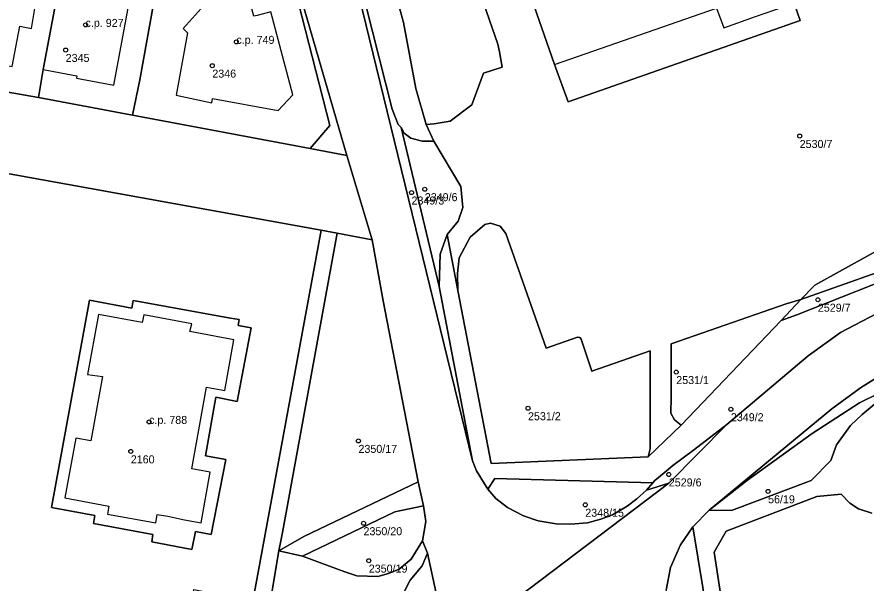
# Model space of a CAD drawing. Extents: x -878211 to -870363, y -1058464 to -1052522.
# Drawn here: x -874309.8 to -874203.7, y -1055451.2 to -1055380.5 of the extents above; entities that cross this region are included whole.
import ezdxf

# ---------------------------------------------------------------- set-up
doc = ezdxf.new("R2010")
doc.units = 0
for name, color, linetype in [('Definiční body', 7, 'Continuous'), ('Polygon budovy', 7, 'Continuous'), ('Polygon parcely', 7, 'Continuous')]:
    doc.layers.add(name, color=color, linetype=linetype)

msp = doc.modelspace()

# ---------------------------------------------------------------- linework, layer by layer
at = {"layer": 'Definiční body'}
for centre in [(-874301.23, -1055381.44994), (-874282.37, -1055383.56994), (-874303.71, -1055384.58994), (-874285.38, -1055386.54994), (-874211.96, -1055395.33994), (-874258.82, -1055401.98994), (-874260.48, -1055402.40994), (-874209.69, -1055415.79994), (-874227.39, -1055424.83994), (-874245.92, -1055429.35994), (-874220.56, -1055429.47994), (-874293.28, -1055431.05994), (-874267.11, -1055433.43994), (-874295.57, -1055434.74994), (-874228.32, -1055437.62994), (-874215.91, -1055439.73994), (-874238.76, -1055441.41994), (-874266.48, -1055443.72994), (-874265.82, -1055448.39994)]:
    msp.add_circle(centre, 0.25, dxfattribs=at)
at = {"layer": 'Polygon budovy'}
for points in [[(-874259.03, -1055339.15), (-874264.8, -1055341.13), (-874263.82, -1055343.72), (-874262.02, -1055348.97), (-874257.67, -1055347.45), (-874256.73, -1055350.14), (-874255.41, -1055349.68), (-874242.59, -1055386.41), (-874222.36, -1055379.35), (-874221.45, -1055381.8), (-874217.49, -1055380.42), (-874212.66, -1055378.74), (-874218.44, -1055362.41), (-874217.54, -1055362.11), (-874226.21, -1055337.22), (-874231.43, -1055339.07), (-874233.97, -1055331.77), (-874239.35, -1055316.54), (-874264.01, -1055325.08)], [(-874317.24, -1055374.08), (-874319.23, -1055384.74), (-874314.52, -1055385.6), (-874314.57, -1055385.9), (-874310.41, -1055386.66), (-874309.45, -1055381.63), (-874307.97, -1055381.9), (-874307.55, -1055379.39), (-874308.97, -1055379.08), (-874308.68, -1055377.39), (-874313.67, -1055376.49), (-874313.36, -1055374.75)], [(-874304.69, -1055377.28), (-874306.52, -1055387.04), (-874302.3, -1055387.83), (-874302.34, -1055388.11), (-874297.71, -1055388.98), (-874295.83, -1055378.89), (-874302.31, -1055377.72), (-874301.77, -1055374.92), (-874304.18, -1055374.41), (-874304.61, -1055376.86)], [(-874275.33, -1055390.21), (-874278.08, -1055379.83), (-874279.77, -1055380.26), (-874280.2, -1055380.37), (-874280.33, -1055379.9), (-874280.96, -1055377.53), (-874286.41, -1055378.98), (-874289.03, -1055381.91), (-874288.47, -1055382.45), (-874289.91, -1055390.22), (-874285.46, -1055391.18), (-874285.37, -1055390.65), (-874277.15, -1055392.13)], [(-874303.8, -1055440.55), (-874298.32, -1055441.57), (-874298.48, -1055442.57), (-874292.45, -1055443.67), (-874292.28, -1055442.64), (-874290.93, -1055442.82), (-874288.87, -1055443.31), (-874286.79, -1055443.69), (-874285.64, -1055437.34), (-874287.95, -1055436.91), (-874286.12, -1055426.71), (-874283.83, -1055427.13), (-874282.67, -1055420.79), (-874288.17, -1055419.77), (-874287.96, -1055418.81), (-874293.96, -1055417.67), (-874294.13, -1055418.65), (-874299.61, -1055417.63), (-874300.97, -1055425.12), (-874299.11, -1055425.39), (-874300.57, -1055433.43), (-874302.45, -1055433.11)]]:
    msp.add_lwpolyline(points, close=True, dxfattribs=at)
at = {"layer": 'Polygon parcely'}
for points in [[(-874233.97, -1055331.77), (-874239.35, -1055316.54), (-874264.01, -1055325.08), (-874259.03, -1055339.15), (-874264.8, -1055341.13), (-874263.82, -1055343.72), (-874262.02, -1055348.97), (-874257.67, -1055347.45), (-874256.73, -1055350.14), (-874255.41, -1055349.68), (-874242.59, -1055386.41), (-874240.91, -1055391.07), (-874211.89, -1055380.91), (-874212.66, -1055378.74), (-874218.44, -1055362.41), (-874217.54, -1055362.11), (-874226.21, -1055337.22), (-874231.43, -1055339.07)], [(-874266.87, -1055361.36), (-874267.27, -1055355.62), (-874278.33, -1055321.74), (-874278.67, -1055320.71), (-874280.27, -1055321.39), (-874282.65, -1055324.21), (-874282.86, -1055328.07), (-874271.73, -1055360.17), (-874269.27, -1055368.7), (-874266.2, -1055378.97), (-874262.88, -1055392), (-874262.17, -1055393.88), (-874261.76, -1055394.29), (-874261.42, -1055394.97), (-874260.56, -1055395.59), (-874259.13, -1055395.99), (-874257.7, -1055396), (-874258.63, -1055393.88), (-874259.95, -1055389.41), (-874261.47, -1055381.17)], [(-874276.08, -1055373.72), (-874275.3, -1055376.18), (-874275.07, -1055376.91), (-874270.71, -1055394.04), (-874273.15, -1055396.91), (-874268.56, -1055397.77), (-874269.9, -1055393.17), (-874279.69, -1055359.44), (-874280.81, -1055359.3)], [(-874304.61, -1055376.86), (-874304.18, -1055374.41), (-874303.6, -1055370.96), (-874304.37, -1055370.87), (-874307.68, -1055370.29), (-874307.98, -1055370.24), (-874313.64, -1055369.29), (-874316.2, -1055368.8), (-874316.72, -1055371.48), (-874317.24, -1055374.08), (-874319.23, -1055384.74), (-874319.98, -1055388.27), (-874307.12, -1055390.52), (-874306.52, -1055387.04), (-874304.69, -1055377.28)], [(-874252.84, -1055435.94), (-874257.03, -1055414.12), (-874261.76, -1055394.29), (-874262.17, -1055393.88), (-874262.88, -1055392), (-874266.2, -1055378.97), (-874269.27, -1055368.7)], [(-874291.67, -1055373.24), (-874294.88, -1055372.62), (-874301.13, -1055371.42), (-874303.6, -1055370.96), (-874304.18, -1055374.41), (-874304.61, -1055376.86), (-874304.69, -1055377.28), (-874306.52, -1055387.04), (-874307.12, -1055390.52), (-874295.34, -1055392.74), (-874294.46, -1055388.3), (-874292.67, -1055378.62)], [(-874270.71, -1055394.04), (-874275.07, -1055376.91), (-874275.3, -1055376.18), (-874285.76, -1055374.13), (-874291.67, -1055373.24), (-874292.67, -1055378.62), (-874294.46, -1055388.3), (-874295.34, -1055392.74), (-874273.15, -1055396.91)], [(-874256.89, -1055410.1), (-874256.02, -1055407.63), (-874254.67, -1055405.99), (-874254.06, -1055404.26), (-874254.31, -1055401.64), (-874257.7, -1055396), (-874259.13, -1055395.99), (-874260.56, -1055395.59), (-874261.42, -1055394.97), (-874261.76, -1055394.29), (-874257.03, -1055414.12)], [(-874211.8, -1055415.78), (-874183.06, -1055405.62), (-874182.29, -1055405.06), (-874199.68, -1055408.21), (-874210.08, -1055413.98)], [(-874239.27, -1055420.7), (-874239.43, -1055420.51), (-874239.72, -1055420.49), (-874243.66, -1055421.85), (-874248.68, -1055407.52), (-874249.4, -1055406.6), (-874250.59, -1055406.22), (-874251.3, -1055406.38), (-874253.17, -1055407.96), (-874254.54, -1055410.55), (-874254.75, -1055412.53), (-874254.69, -1055414.63), (-874250.53, -1055436.24), (-874230.88, -1055435.44), (-874230.66, -1055434.41), (-874230.63, -1055427.89), (-874230.66, -1055422.19), (-874237.93, -1055424.7)], [(-874183.06, -1055405.62), (-874211.8, -1055415.78), (-874214.28, -1055418.38), (-874212.31, -1055417.66), (-874197.36, -1055411.77), (-874186.87, -1055408.36)], [(-874281.45, -1055459.31), (-874284.19, -1055473.34), (-874285.85, -1055482.67), (-874288.93, -1055499.36), (-874289.66, -1055503.35), (-874291.72, -1055514.82), (-874293.96, -1055526.29), (-874300.46, -1055562.14), (-874308.95, -1055609.65), (-874306.03, -1055610.21), (-874293.62, -1055543.01), (-874287.21, -1055507.44), (-874277.07, -1055447.15), (-874276.62, -1055444.86), (-874269.78, -1055407.49), (-874271.79, -1055407.11), (-874280.31, -1055453.47)], [(-874277.07, -1055447.15), (-874273.96, -1055445.37), (-874259.66, -1055438.53), (-874264.02, -1055415.91), (-874265.41, -1055408.29), (-874269.78, -1055407.49), (-874276.62, -1055444.86)], [(-874211.8, -1055415.78), (-874213.66, -1055416.3), (-874228.01, -1055421.31), (-874228.03, -1055427.97), (-874228.08, -1055429.97), (-874227.6, -1055430.82), (-874226.76, -1055431.45), (-874214.28, -1055418.38)], [(-874283.1, -1055418.08), (-874295.26, -1055415.88), (-874295.42, -1055416.83), (-874300.72, -1055415.85), (-874305.49, -1055441.77), (-874300.08, -1055442.77), (-874300.22, -1055443.77), (-874292.81, -1055445.13), (-874292.93, -1055446.03), (-874287.92, -1055447), (-874287.48, -1055444.74), (-874285.51, -1055445.12), (-874283.7, -1055435.77), (-874286.25, -1055435.28), (-874284.94, -1055427.98), (-874282.29, -1055428.5), (-874280.51, -1055419.32), (-874282.16, -1055419), (-874282.01, -1055418.28)], [(-874283.1, -1055418.08), (-874282.01, -1055418.28), (-874282.16, -1055419), (-874280.51, -1055419.32), (-874282.29, -1055428.5), (-874284.94, -1055427.98), (-874286.25, -1055435.28), (-874283.7, -1055435.77), (-874285.51, -1055445.12), (-874287.48, -1055444.74), (-874287.92, -1055447), (-874292.93, -1055446.03), (-874292.81, -1055445.13), (-874300.22, -1055443.77), (-874300.08, -1055442.77), (-874305.49, -1055441.77), (-874300.72, -1055415.85), (-874295.42, -1055416.83), (-874295.26, -1055415.88)], [(-874204.13, -1055430.12), (-874199.42, -1055426.16), (-874204.48, -1055428.67), (-874210.38, -1055432.51), (-874218.48, -1055438.33), (-874223.28, -1055442.1), (-874220.47, -1055442.14), (-874210.53, -1055438.36), (-874208.08, -1055435.87), (-874207.36, -1055433.91), (-874205.6, -1055431.51)], [(-874228.91, -1055437.41), (-874230.08, -1055438.4), (-874230.31, -1055438.67), (-874231.09, -1055439.57), (-874228.3, -1055438.7), (-874221.07, -1055431.39), (-874225.23, -1055434.61), (-874227.8, -1055436.51)], [(-874258.99, -1055441.53), (-874259.66, -1055438.53), (-874273.96, -1055445.37), (-874277.07, -1055447.15), (-874274.1, -1055447.84), (-874262.58, -1055442.28)], [(-874250.93, -1055439.48), (-874249.94, -1055440.61), (-874248.48, -1055441.75), (-874246.49, -1055442.79), (-874244.66, -1055443.42), (-874242.41, -1055443.8), (-874240.61, -1055443.83), (-874238.48, -1055443.65), (-874236.83, -1055443.21), (-874235.36, -1055442.66), (-874234.35, -1055442.07), (-874233.53, -1055441.58), (-874232.33, -1055440.68), (-874231.09, -1055439.57), (-874230.31, -1055438.67), (-874250.08, -1055438.14)], [(-874258.99, -1055441.53), (-874262.58, -1055442.28), (-874274.1, -1055447.84), (-874268.83, -1055449.81), (-874267.32, -1055450.3), (-874264.68, -1055450.39), (-874263.34, -1055450), (-874262.04, -1055449.46), (-874260.51, -1055448.22), (-874259.11, -1055445.93), (-874258.7, -1055443.5)], [(-874222.11, -1055467.64), (-874221.59, -1055466.66), (-874225.31, -1055444.18), (-874226.86, -1055446.42), (-874228.09, -1055449.24), (-874228.67, -1055452.1), (-874228.73, -1055455.2), (-874228.19, -1055457.14), (-874228.05, -1055459.14), (-874228.01, -1055460.91), (-874227.54, -1055462.58), (-874226.55, -1055464.41), (-874224.9, -1055466.17)]]:
    msp.add_lwpolyline(points, close=True, dxfattribs=at)
for points in [[(-874212.66, -1055378.74), (-874211.89, -1055380.91), (-874240.91, -1055391.07), (-874242.59, -1055386.41), (-874255.41, -1055349.68)], [(-874279.69, -1055359.44), (-874269.9, -1055393.17), (-874268.56, -1055397.77), (-874265.41, -1055408.29), (-874264.02, -1055415.91), (-874259.66, -1055438.53), (-874258.99, -1055441.53), (-874258.7, -1055443.5), (-874259.11, -1055445.93), (-874258.49, -1055447.44), (-874255.84, -1055459.59)], [(-874266.87, -1055361.36), (-874261.47, -1055381.17), (-874259.95, -1055389.41), (-874258.63, -1055393.88), (-874257.64, -1055393.8), (-874255.65, -1055393.47), (-874252.96, -1055391.46), (-874251.5, -1055387.49), (-874249.16, -1055386.73), (-874249.48, -1055384.83), (-874249.69, -1055383.84), (-874254.29, -1055370.63)], [(-874453.37, -1055374.26), (-874271.79, -1055407.11), (-874269.78, -1055407.49), (-874265.41, -1055408.29), (-874268.56, -1055397.77), (-874273.15, -1055396.91), (-874295.34, -1055392.74), (-874307.12, -1055390.52), (-874319.98, -1055388.27), (-874332.23, -1055386.09), (-874345.97, -1055383.64), (-874352.81, -1055382.38), (-874363.09, -1055380.34), (-874372.57, -1055378.77), (-874379.68, -1055377.5), (-874389.11, -1055375.76), (-874395.51, -1055374.59), (-874405.48, -1055372.81), (-874415.63, -1055370.9), (-874432.09, -1055367.93), (-874436.83, -1055367.14), (-874440.46, -1055366.4), (-874457.59, -1055363.21)], [(-874248.74, -1055454.17), (-874228.3, -1055438.7), (-874231.09, -1055439.57), (-874232.33, -1055440.68), (-874233.53, -1055441.58), (-874234.35, -1055442.07), (-874235.36, -1055442.66), (-874236.83, -1055443.21), (-874238.48, -1055443.65), (-874240.61, -1055443.83), (-874242.41, -1055443.8), (-874244.66, -1055443.42), (-874246.49, -1055442.79), (-874248.48, -1055441.75), (-874249.94, -1055440.61), (-874250.93, -1055439.48), (-874252.36, -1055437.19), (-874252.84, -1055435.94), (-874269.27, -1055368.7)], [(-874254.29, -1055370.63), (-874249.69, -1055383.84), (-874249.48, -1055384.83), (-874249.16, -1055386.73), (-874251.5, -1055387.49), (-874252.96, -1055391.46), (-874255.65, -1055393.47), (-874257.64, -1055393.8), (-874258.63, -1055393.88), (-874257.7, -1055396), (-874254.31, -1055401.64), (-874254.06, -1055404.26), (-874254.67, -1055405.99), (-874256.02, -1055407.63), (-874254.69, -1055414.63), (-874254.75, -1055412.53), (-874254.54, -1055410.55), (-874253.17, -1055407.96), (-874251.3, -1055406.38), (-874250.59, -1055406.22), (-874249.4, -1055406.6), (-874248.68, -1055407.52), (-874243.66, -1055421.85), (-874239.72, -1055420.49), (-874239.43, -1055420.51), (-874239.27, -1055420.7), (-874237.93, -1055424.7), (-874230.66, -1055422.19), (-874230.63, -1055427.89), (-874230.66, -1055434.41), (-874230.88, -1055435.44), (-874226.76, -1055431.45), (-874227.6, -1055430.82), (-874228.08, -1055429.97), (-874228.03, -1055427.97), (-874228.01, -1055421.31), (-874213.66, -1055416.3), (-874211.8, -1055415.78), (-874210.08, -1055413.98), (-874199.68, -1055408.21)], [(-874336.41, -1055583.76), (-874332.41, -1055560.07), (-874321.91, -1055522.71), (-874293.96, -1055526.29), (-874291.72, -1055514.82), (-874297.66, -1055513.73), (-874296.13, -1055505.85), (-874295.66, -1055502.83), (-874295.41, -1055502.33), (-874294.71, -1055498.28), (-874291.48, -1055481.61), (-874289.94, -1055472.27), (-874291.12, -1055472.08), (-874288.64, -1055457.93), (-874287.68, -1055451.99), (-874280.31, -1055453.47), (-874271.79, -1055407.11), (-874453.37, -1055374.26)], [(-874197.36, -1055411.77), (-874212.31, -1055417.66), (-874214.28, -1055418.38), (-874226.76, -1055431.45), (-874230.88, -1055435.44), (-874250.53, -1055436.24), (-874254.69, -1055414.63), (-874256.02, -1055407.63), (-874256.89, -1055410.1), (-874257.03, -1055414.12), (-874252.84, -1055435.94), (-874252.36, -1055437.19), (-874250.93, -1055439.48), (-874250.08, -1055438.14), (-874230.31, -1055438.67), (-874230.08, -1055438.4), (-874228.91, -1055437.41), (-874227.8, -1055436.51), (-874225.23, -1055434.61), (-874221.07, -1055431.39), (-874210.92, -1055422.81), (-874206.85, -1055419.9), (-874202.4, -1055417.54)], [(-874202.4, -1055417.54), (-874206.85, -1055419.9), (-874210.92, -1055422.81), (-874221.07, -1055431.39), (-874228.3, -1055438.7), (-874248.74, -1055454.17)], [(-874228.67, -1055452.1), (-874228.09, -1055449.24), (-874226.86, -1055446.42), (-874225.31, -1055444.18), (-874223.28, -1055442.1), (-874207.95, -1055429.44), (-874204.36, -1055426.79), (-874201.35, -1055424.91)], [(-874201.35, -1055424.91), (-874204.36, -1055426.79), (-874207.95, -1055429.44), (-874223.28, -1055442.1), (-874218.48, -1055438.33), (-874210.38, -1055432.51), (-874204.48, -1055428.67), (-874199.42, -1055426.16)], [(-874199.42, -1055426.16), (-874204.13, -1055430.12), (-874205.6, -1055431.51), (-874207.36, -1055433.91), (-874208.08, -1055435.87), (-874210.53, -1055438.36), (-874220.47, -1055442.14), (-874223.28, -1055442.1), (-874225.31, -1055444.18), (-874221.59, -1055466.66), (-874222.11, -1055467.64), (-874219.36, -1055468.82), (-874222.66, -1055447.35), (-874221.13, -1055444.71), (-874209.81, -1055440.36), (-874206.77, -1055440.1), (-874205.69, -1055441.22), (-874204.59, -1055441.91), (-874202.95, -1055442.48)], [(-874202.95, -1055442.48), (-874204.59, -1055441.91), (-874205.69, -1055441.22), (-874206.77, -1055440.1), (-874209.81, -1055440.36), (-874221.13, -1055444.71), (-874222.66, -1055447.35), (-874219.36, -1055468.82), (-874215.29, -1055470.23), (-874212.67, -1055470.6), (-874209.59, -1055470.79), (-874206.3, -1055470.66), (-874203.22, -1055470.04)], [(-874262.32, -1055454.11), (-874260.64, -1055450.85), (-874259.13, -1055449.03), (-874258.49, -1055447.44), (-874259.11, -1055445.93), (-874260.51, -1055448.22), (-874262.04, -1055449.46), (-874263.34, -1055450), (-874264.68, -1055450.39), (-874267.32, -1055450.3), (-874268.83, -1055449.81), (-874274.1, -1055447.84), (-874277.07, -1055447.15), (-874287.21, -1055507.44)], [(-874255.84, -1055459.59), (-874258.49, -1055447.44), (-874259.13, -1055449.03), (-874260.64, -1055450.85), (-874262.32, -1055454.11)]]:
    msp.add_lwpolyline(points, dxfattribs=at)

# ---------------------------------------------------------------- texts
at = {"layer": 'Definiční body'}
for s, p in [('c.p. 927', (-874301.23, -1055381.7)), ('c.p. 749', (-874282.37, -1055383.82)), ('2345', (-874303.71, -1055386.079)), ('2346', (-874285.38, -1055388.039)), ('2530/7', (-874211.96, -1055396.829)), ('2349/3', (-874260.48, -1055403.899)), ('2349/6', (-874258.82, -1055403.479)), ('2529/7', (-874209.69, -1055417.289)), ('2531/1', (-874227.39, -1055426.329)), ('c.p. 788', (-874293.28, -1055431.31)), ('2531/2', (-874245.92, -1055430.849)), ('2349/2', (-874220.56, -1055430.969)), ('2350/17', (-874267.11, -1055434.929)), ('2160', (-874295.57, -1055436.239)), ('2529/6', (-874228.32, -1055439.119)), ('56/19', (-874215.91, -1055441.229)), ('2348/15', (-874238.76, -1055442.909)), ('2350/20', (-874266.48, -1055445.219)), ('2350/19', (-874265.82, -1055449.889))]:
    msp.add_text(s, height=0.999996, dxfattribs=at).set_placement(p)

doc.saveas('drawing.dxf')
